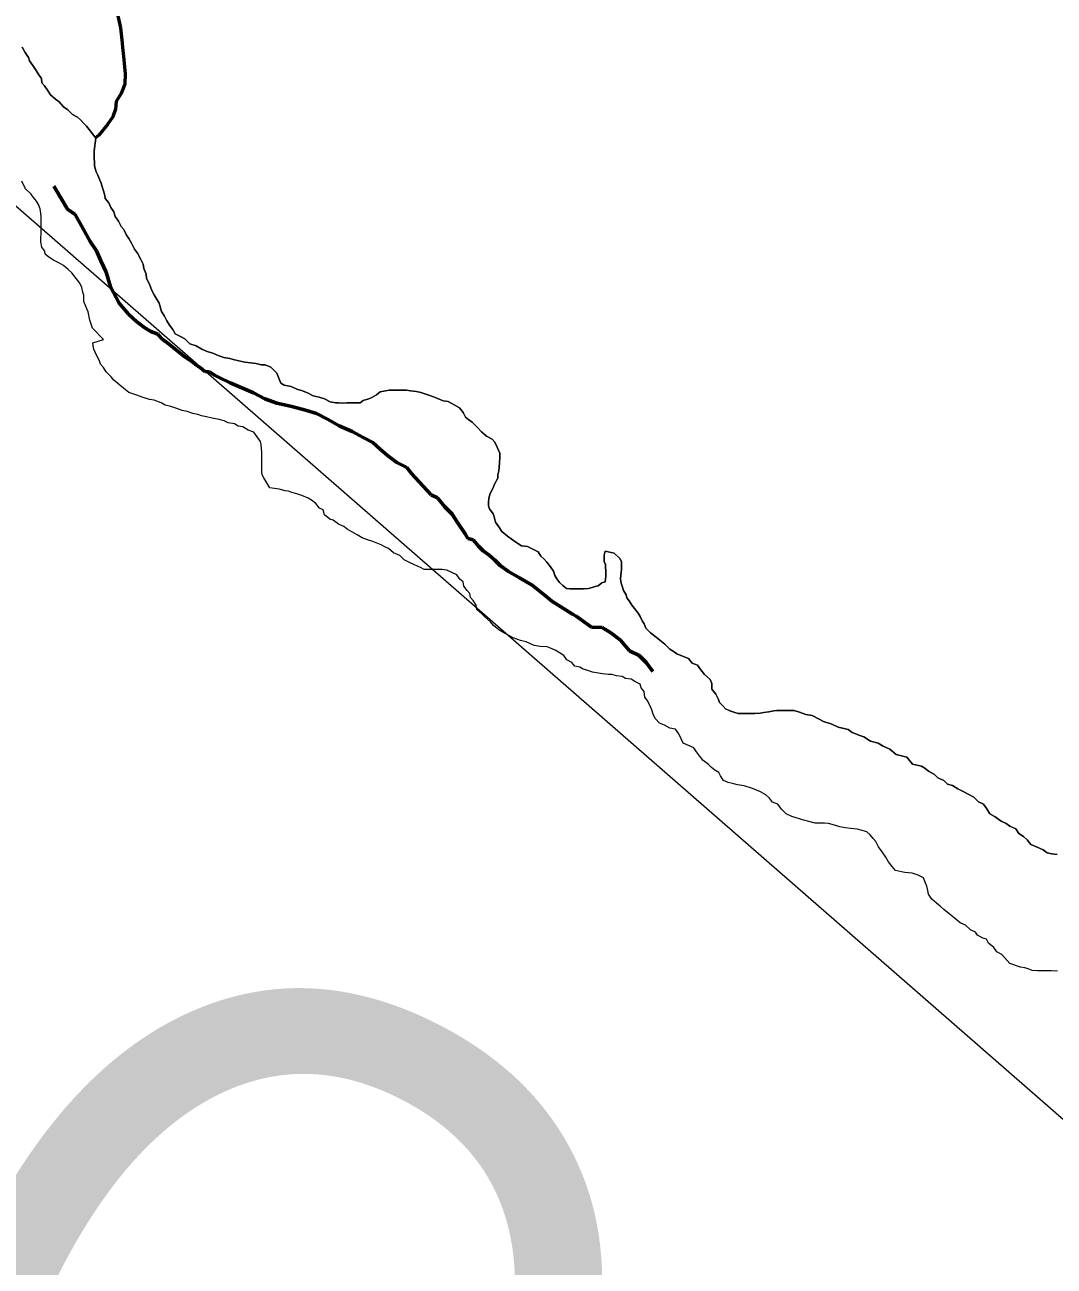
# Model space of a CAD drawing. Extents: x 553962 to 842807, y 8883888 to 9032388.
# Drawn here: x 806035 to 806716, y 9013058 to 9013880 of the extents above; entities that cross this region are included whole.
import ezdxf

# ---------------------------------------------------------------- set-up
doc = ezdxf.new("R2010")
doc.units = 0
doc.header["$LTSCALE"] = 160
doc.linetypes.add('LONG_DASH_SHORT_DASH', pattern=[9.9, 6, -1.2, 1.5, -1.2])
doc.layers.add('60', color=7, linetype='Continuous', lineweight=13)

msp = doc.modelspace()

# ---------------------------------------------------------------- linework, layer by layer
at = {"layer": '60'}
for points in [[(814299.2, 9008405.6), (813459.3, 9010173.7), (812580.4, 9010291.1), (811653.1, 9011157.7), (810559.5, 9011280.2), (810195, 9011908.6), (808314.1, 9012880.2), (806826.8, 9013064), (805532, 9014193.1), (804657.2, 9014070.6)], [(806032.8, 9013865.1), (806034.8, 9013861.6), (806037, 9013858.3), (806037.7, 9013856.1), (806040, 9013853.1), (806042.2, 9013849.8), (806043.9, 9013846.8), (806045.6, 9013844.5), (806045.9, 9013841.5), (806047.6, 9013839.5), (806049.6, 9013836.7), (806051.6, 9013833.7), (806055, 9013830.7), (806057.3, 9013828.9), (806060.2, 9013825.6), (806063.2, 9013823.6), (806066.2, 9013820.6), (806069.5, 9013818.8), (806071.7, 9013816.8), (806073.4, 9013814.8), (806075.4, 9013812.8), (806077.2, 9013810.7), (806081.6, 9013805), (806080.5, 9013796.5), (806080.5, 9013794.5), (806080.5, 9013791.2), (806080.7, 9013789.2), (806080.7, 9013786.9), (806081.2, 9013784.9), (806081.9, 9013782.7), (806082.9, 9013780.4), (806084.4, 9013777.2), (806085.1, 9013775.1), (806086.1, 9013772.1), (806086.8, 9013770.1), (806087.6, 9013767.1), (806087.8, 9013765.1), (806090.3, 9013762.1), (806091.5, 9013759.1), (806093.5, 9013756.1), (806094.5, 9013753.1), (806096.7, 9013750), (806098.4, 9013746.5), (806100.2, 9013744.5), (806101.9, 9013740.7), (806103.6, 9013738.5), (806105.3, 9013735.5), (806107.3, 9013731.4), (806109.3, 9013728.9), (806111.5, 9013724.7), (806113, 9013721.6), (806113.5, 9013718.6), (806114.9, 9013714.9), (806115.2, 9013712.1), (806117.1, 9013708.3), (806118.8, 9013704.1), (806120.3, 9013701.3), (806123.5, 9013695.8), (806125.2, 9013690.3), (806127, 9013687.2), (806128.7, 9013684), (806130.4, 9013681.2), (806132.7, 9013678.4), (806134.1, 9013675.4), (806137.6, 9013673.7), (806140.6, 9013672.1), (806143.8, 9013668.8), (806148.1, 9013667.6), (806151.8, 9013665.3), (806155.3, 9013663.8), (806159.1, 9013662.7), (806162.6, 9013661.2), (806166.3, 9013659.9), (806170.3, 9013659.2), (806172.5, 9013658.4), (806176.3, 9013657.6), (806180.3, 9013656.8), (806184, 9013656.3), (806187.5, 9013655.8), (806191.3, 9013655), (806193.8, 9013655), (806197.5, 9013653.5), (806201.5, 9013649.4), (806204.2, 9013642.9), (806206.4, 9013641.4), (806210.9, 9013640.6), (806214.7, 9013638.8), (806218.4, 9013637.8), (806222.1, 9013636.3), (806225.6, 9013634.5), (806229.4, 9013633.5), (806233.1, 9013632.5), (806236.8, 9013630.4)], [(806236.8, 9013630.4), (806233.1, 9013632.5), (806229.4, 9013633.5), (806225.6, 9013634.5), (806222.1, 9013636.3), (806218.4, 9013637.8), (806214.7, 9013638.8), (806210.9, 9013640.6), (806206.4, 9013641.4), (806204.2, 9013642.9), (806201.5, 9013649.4), (806197.5, 9013653.5), (806193.8, 9013655), (806191.3, 9013655), (806187.5, 9013655.8), (806184, 9013656.3), (806180.3, 9013656.8), (806176.3, 9013657.6), (806172.5, 9013658.4), (806170.3, 9013659.2), (806166.3, 9013659.9), (806162.6, 9013661.2), (806159.1, 9013662.7), (806155.3, 9013663.8), (806151.8, 9013665.3), (806148.1, 9013667.6), (806143.8, 9013668.8), (806140.6, 9013672.1), (806137.6, 9013673.7), (806134.1, 9013675.4), (806132.7, 9013678.4), (806130.4, 9013681.2), (806128.7, 9013684), (806127, 9013687.2), (806125.2, 9013690.3), (806123.5, 9013695.8), (806120.3, 9013701.3), (806118.8, 9013704.1), (806117.1, 9013708.3), (806115.2, 9013712.1), (806114.9, 9013714.9), (806113.5, 9013718.6), (806113, 9013721.6), (806111.5, 9013724.7), (806109.3, 9013728.9), (806107.3, 9013731.4), (806105.3, 9013735.5), (806103.6, 9013738.5), (806101.9, 9013740.7), (806100.2, 9013744.5), (806098.4, 9013746.5), (806096.7, 9013750), (806094.5, 9013753.1), (806093.5, 9013756.1), (806091.5, 9013759.1), (806090.3, 9013762.1), (806087.8, 9013765.1), (806087.6, 9013767.1), (806086.8, 9013770.1), (806086.1, 9013772.1), (806085.1, 9013775.1), (806084.4, 9013777.2), (806082.9, 9013780.4), (806081.9, 9013782.7), (806081.2, 9013784.9), (806080.7, 9013786.9), (806080.7, 9013789.2), (806080.5, 9013791.2), (806080.5, 9013794.5), (806080.5, 9013796.5), (806081.6, 9013805), (806077.2, 9013810.7), (806075.4, 9013812.8), (806073.4, 9013814.8), (806071.7, 9013816.8), (806069.5, 9013818.8), (806066.2, 9013820.6), (806063.2, 9013823.6), (806060.2, 9013825.6), (806057.3, 9013828.9), (806055, 9013830.7), (806051.6, 9013833.7), (806049.6, 9013836.7), (806047.6, 9013839.5), (806045.9, 9013841.5), (806045.6, 9013844.5), (806043.9, 9013846.8), (806042.2, 9013849.8), (806040, 9013853.1), (806037.7, 9013856.1), (806037, 9013858.3), (806034.8, 9013861.6), (806032.8, 9013865.1)], [(806073.8, 9013701.1), (806073.1, 9013703.1), (806072.3, 9013706.1), (806071.1, 9013709.1), (806067.9, 9013712.9), (806065.7, 9013715.9), (806063.4, 9013718), (806060.2, 9013720.7), (806057.2, 9013722.5), (806053.7, 9013724.3), (806050.5, 9013726.1), (806048.2, 9013728.1), (806047.8, 9013730.1), (806045.8, 9013732.8), (806045.3, 9013736.3), (806045.3, 9013738.3), (806045.4, 9013742.4), (806045.4, 9013746.6), (806045.4, 9013750.4), (806045.4, 9013753.1), (806045.2, 9013755.1), (806044.7, 9013758.1), (806043.8, 9013761.1), (806042.3, 9013763.2), (806040.3, 9013765.7), (806038.8, 9013767.9), (806035.1, 9013771.5), (806032.6, 9013776.5)], [(806327.4, 9013505.7), (806325.2, 9013508.4), (806324.7, 9013511.4), (806322.5, 9013513.2), (806320.5, 9013516), (806317.3, 9013517.5), (806314, 9013519), (806311, 9013519.5), (806308.3, 9013519.6), (806304.3, 9013519.6), (806302, 9013519.6), (806299, 9013519.6), (806296.5, 9013520.9), (806292.6, 9013522.7), (806289.3, 9013524.2), (806285.8, 9013526), (806282.8, 9013528.7), (806278.6, 9013530.5), (806275.4, 9013533.5), (806272.9, 9013534.6), (806270.6, 9013535.8), (806267.2, 9013537.1), (806264.9, 9013538.1), (806261.4, 9013539.1), (806257.9, 9013540.4), (806254.7, 9013542.4), (806251.2, 9013544.5), (806248, 9013546.2), (806245.7, 9013548), (806242.2, 9013549.5), (806238.8, 9013552.1), (806236.5, 9013552.8), (806233, 9013555.6), (806232.1, 9013558.9), (806229.6, 9013560.1), (806227.3, 9013563.2), (806224.3, 9013565.4), (806222.1, 9013566.7), (806218.1, 9013568.5), (806214.6, 9013569.5), (806211.4, 9013570.5), (806209.1, 9013571.3), (806206.9, 9013571.6), (806202.9, 9013572.6), (806196.9, 9013573.6), (806192.9, 9013580.2), (806191.7, 9013582.2), (806191.5, 9013584.2), (806191.5, 9013587.7), (806191.5, 9013590.4), (806191.6, 9013593.9), (806191.6, 9013597.4), (806191.3, 9013599.4), (806191.1, 9013602.2), (806190.6, 9013604.2), (806188.4, 9013607.2), (806186.2, 9013610.5), (806182.4, 9013611.8), (806178.9, 9013614), (806175.9, 9013614.3), (806173.5, 9013615.8), (806169.2, 9013616.6), (806166.7, 9013617.9), (806163.2, 9013618.7), (806158.7, 9013619.7), (806155, 9013620.5), (806151.5, 9013621.2), (806149.2, 9013622), (806145.8, 9013622.8), (806142.2, 9013624.1), (806138.8, 9013624.8), (806135.3, 9013626.1), (806131.3, 9013627.4), (806127.5, 9013628.2), (806125, 9013629.7), (806120.3, 9013631.5), (806117.1, 9013632), (806113.6, 9013633.2), (806108.1, 9013635), (806103.6, 9013636.6), (806101.3, 9013638.3), (806097.6, 9013641.6), (806093.6, 9013644.9), (806091.7, 9013646.9), (806088.4, 9013650.4), (806086.7, 9013653.2), (806084.7, 9013655.5), (806084, 9013657.5), (806082.8, 9013660), (806081.3, 9013663.3), (806080.3, 9013665.3), (806079.8, 9013667.5), (806079.6, 9013669.5), (806086.8, 9013671.7), (806079.4, 9013679.3), (806077.7, 9013684.6), (806077.2, 9013686.8), (806076.5, 9013690.1), (806075.7, 9013692.1), (806073.8, 9013696.9), (806073.8, 9013701.1)], [(806236.8, 9013630.4), (806240.3, 9013629.7), (806242.3, 9013629.7), (806244.3, 9013629.6), (806247.8, 9013629.9), (806250.8, 9013629.8), (806254.6, 9013629.8), (806256.6, 9013629.8), (806258.6, 9013631.3), (806262.4, 9013632.5), (806264.4, 9013633.3), (806267.4, 9013635.2), (806269.9, 9013637), (806273.4, 9013637.7), (806275.9, 9013638.2), (806279.9, 9013638.2), (806283.4, 9013638.1), (806287.4, 9013638.1), (806289.9, 9013637.8), (806293.9, 9013637.3), (806296.7, 9013636.6), (806301.4, 9013635), (806305.2, 9013633.7), (806307.4, 9013633), (806311.6, 9013631.2), (806314.9, 9013630.7), (806318.9, 9013628.4), (806322.3, 9013626.4), (806324.8, 9013623.3), (806326.3, 9013620.3), (806328.5, 9013618.6), (806330.8, 9013617), (806334, 9013613.8), (806337, 9013610.7), (806340.2, 9013607.7), (806344, 9013605.7), (806345.7, 9013603.7), (806347.4, 9013600.4), (806349.1, 9013596.4), (806349.1, 9013593.4), (806348.8, 9013590.4), (806348.6, 9013587.1), (806348.3, 9013584.9), (806347.8, 9013582.1), (806347.8, 9013579.9), (806345.7, 9013576.4), (806344.5, 9013573.1), (806342.7, 9013569.9), (806341.7, 9013566.7), (806341.6, 9013563.7), (806341.6, 9013561.7), (806342.3, 9013559.6), (806344.6, 9013556.4), (806345.3, 9013554.4), (806346.3, 9013550.8), (806348.5, 9013547.8), (806350.5, 9013544.6), (806354.2, 9013541.5), (806356.5, 9013539.8), (806359.7, 9013537.7), (806363.4, 9013535.2), (806367.4, 9013534.7), (806371.4, 9013532.7), (806374.4, 9013531.1), (806376.1, 9013528.4), (806378.4, 9013526.3), (806380.1, 9013524.3), (806382.6, 9013521.3), (806384.6, 9013518.3), (806385.5, 9013515.5), (806386.8, 9013513.3), (806388.5, 9013510.8), (806390.7, 9013509), (806393.2, 9013507), (806395.5, 9013506.7), (806397.7, 9013506.7), (806400.2, 9013506.7), (806402.2, 9013506.7), (806404.5, 9013506.7), (806407.7, 9013506.9), (806410.2, 9013507.6), (806412.2, 9013508.3), (806414.2, 9013508.8), (806416.5, 9013510.6), (806418.8, 9013511.3), (806419.3, 9013514.8), (806419.3, 9013516.8), (806419.3, 9013518.8), (806419.1, 9013520.8), (806419.1, 9013522.8), (806418.1, 9013524.8), (806418.1, 9013527.1), (806418.2, 9013529.1), (806418.9, 9013531.6), (806424.7, 9013530.3), (806428.6, 9013526.8), (806429.6, 9013524.8), (806429.6, 9013521.5), (806429.6, 9013519.2), (806429.1, 9013516), (806429, 9013513)], [(806429, 9013513), (806429.1, 9013516), (806429.6, 9013519.2), (806429.6, 9013521.5), (806429.6, 9013524.8), (806428.6, 9013526.8), (806424.7, 9013530.3), (806418.9, 9013531.6), (806418.2, 9013529.1), (806418.1, 9013527.1), (806418.1, 9013524.8), (806419.1, 9013522.8), (806419.1, 9013520.8), (806419.3, 9013518.8), (806419.3, 9013516.8), (806419.3, 9013514.8), (806418.8, 9013511.3), (806416.5, 9013510.6), (806414.2, 9013508.8), (806412.2, 9013508.3), (806410.2, 9013507.6), (806407.7, 9013506.9), (806404.5, 9013506.7), (806402.2, 9013506.7), (806400.2, 9013506.7), (806397.7, 9013506.7), (806395.5, 9013506.7), (806393.2, 9013507), (806390.7, 9013509), (806388.5, 9013510.8), (806386.8, 9013513.3), (806385.5, 9013515.5), (806384.6, 9013518.3), (806382.6, 9013521.3), (806380.1, 9013524.3), (806378.4, 9013526.3), (806376.1, 9013528.4), (806374.4, 9013531.1), (806371.4, 9013532.7), (806367.4, 9013534.7), (806363.4, 9013535.2), (806359.7, 9013537.7), (806356.5, 9013539.8), (806354.2, 9013541.5), (806350.5, 9013544.6), (806348.5, 9013547.8), (806346.3, 9013550.8), (806345.3, 9013554.4), (806344.6, 9013556.4), (806342.3, 9013559.6), (806341.6, 9013561.7), (806341.6, 9013563.7), (806341.7, 9013566.7), (806342.7, 9013569.9), (806344.5, 9013573.1), (806345.7, 9013576.4), (806347.8, 9013579.9), (806347.8, 9013582.1), (806348.3, 9013584.9), (806348.6, 9013587.1), (806348.8, 9013590.4), (806349.1, 9013593.4), (806349.1, 9013596.4), (806347.4, 9013600.4), (806345.7, 9013603.7), (806344, 9013605.7), (806340.2, 9013607.7), (806337, 9013610.7), (806334, 9013613.8), (806330.8, 9013617), (806328.5, 9013618.6), (806326.3, 9013620.3), (806324.8, 9013623.3), (806322.3, 9013626.4), (806318.9, 9013628.4), (806314.9, 9013630.7), (806311.6, 9013631.2), (806307.4, 9013633), (806305.2, 9013633.7), (806301.4, 9013635), (806296.7, 9013636.6), (806293.9, 9013637.3), (806289.9, 9013637.8), (806287.4, 9013638.1), (806283.4, 9013638.1), (806279.9, 9013638.2), (806275.9, 9013638.2), (806273.4, 9013637.7), (806269.9, 9013637), (806267.4, 9013635.2), (806264.4, 9013633.3), (806262.4, 9013632.5), (806258.6, 9013631.3), (806256.6, 9013629.8), (806254.6, 9013629.8), (806250.8, 9013629.8), (806247.8, 9013629.9), (806244.3, 9013629.6), (806242.3, 9013629.7), (806240.3, 9013629.7), (806236.8, 9013630.4)], [(806429, 9013513), (806429.3, 9013510.5), (806430, 9013508.5), (806431, 9013505.5), (806432.7, 9013502.7), (806433.2, 9013500.7), (806434.7, 9013498.7), (806436.4, 9013495.9), (806438.1, 9013493.7), (806440.6, 9013490.6), (806441.9, 9013488.4), (806443.3, 9013485.6), (806444.6, 9013483.6), (806445.8, 9013480.6), (806448.8, 9013477.6), (806452.5, 9013474.8), (806456, 9013471.8), (806458.2, 9013470), (806461.7, 9013466.7), (806463.9, 9013465.5), (806466.2, 9013463.7), (806469.9, 9013462.2), (806473.9, 9013460.6), (806476.4, 9013457.6), (806479.9, 9013456.1), (806482.1, 9013453.1), (806484.6, 9013450), (806488.3, 9013446.8), (806489.3, 9013444), (806489.5, 9013440.2), (806492, 9013437), (806493.7, 9013433.5), (806494.4, 9013431.5), (806496.4, 9013429.4), (806498.4, 9013427.4), (806501.4, 9013425.9), (806504.7, 9013424.9), (806506.9, 9013424.1), (806511.9, 9013424.1), (806515.7, 9013424.1), (806517.9, 9013424.3), (806521.4, 9013424.5), (806523.9, 9013424.8), (806527.2, 9013425.2), (806530.4, 9013426), (806532.4, 9013426.2), (806535.7, 9013426.2), (806537.7, 9013426.2), (806540.2, 9013426.1), (806543.9, 9013426.1), (806547.4, 9013425.1), (806551.7, 9013423.6), (806555.7, 9013422.8), (806560.4, 9013420.5), (806563.4, 9013419), (806568.9, 9013417.2), (806573.1, 9013415.2), (806579.6, 9013413.6), (806582.3, 9013411.6), (806587.3, 9013409.6), (806590.1, 9013408.8), (806594.5, 9013406), (806599.5, 9013404.5), (806602.8, 9013402.5), (806607.3, 9013400.7), (806611.5, 9013397.1), (806618.5, 9013395.3), (806622.2, 9013390.6), (806628.2, 9013389.3), (806630.4, 9013388), (806632.9, 9013386), (806636.7, 9013383.9), (806638.9, 9013381.7), (806642.9, 9013379.9), (806645.3, 9013377.4), (806648.8, 9013376.6), (806652.3, 9013374.3), (806655.8, 9013372.6), (806659.6, 9013370.5), (806662.8, 9013368.8), (806666, 9013365.7), (806669.3, 9013364.2), (806671.5, 9013361.2), (806673.5, 9013357.9), (806677, 9013355.9), (806680.9, 9013352.9), (806684.2, 9013351.3), (806686.7, 9013349.6), (806690.6, 9013347.8), (806692.6, 9013344.8), (806695.6, 9013342.8), (806698.1, 9013340.7), (806700.6, 9013337.5), (806704.8, 9013335.7), (806708.8, 9013333.9), (806711.3, 9013331.9), (806714.5, 9013331.4), (806718, 9013330.8)], [(806718, 9013330.8), (806714.5, 9013331.4), (806711.3, 9013331.9), (806708.8, 9013333.9), (806704.8, 9013335.7), (806700.6, 9013337.5), (806698.1, 9013340.7), (806695.6, 9013342.8), (806692.6, 9013344.8), (806690.6, 9013347.8), (806686.7, 9013349.6), (806684.2, 9013351.3), (806680.9, 9013352.9), (806677, 9013355.9), (806673.5, 9013357.9), (806671.5, 9013361.2), (806669.3, 9013364.2), (806666, 9013365.7), (806662.8, 9013368.8), (806659.6, 9013370.5), (806655.8, 9013372.6), (806652.3, 9013374.3), (806648.8, 9013376.6), (806645.3, 9013377.4), (806642.9, 9013379.9), (806638.9, 9013381.7), (806636.7, 9013383.9), (806632.9, 9013386), (806630.4, 9013388), (806628.2, 9013389.3), (806622.2, 9013390.6), (806618.5, 9013395.3), (806611.5, 9013397.1), (806607.3, 9013400.7), (806602.8, 9013402.5), (806599.5, 9013404.5), (806594.5, 9013406), (806590.1, 9013408.8), (806587.3, 9013409.6), (806582.3, 9013411.6), (806579.6, 9013413.6), (806573.1, 9013415.2), (806568.9, 9013417.2), (806563.4, 9013419), (806560.4, 9013420.5), (806555.7, 9013422.8), (806551.7, 9013423.6), (806547.4, 9013425.1), (806543.9, 9013426.1), (806540.2, 9013426.1), (806537.7, 9013426.2), (806535.7, 9013426.2), (806532.4, 9013426.2), (806530.4, 9013426), (806527.2, 9013425.2), (806523.9, 9013424.8), (806521.4, 9013424.5), (806517.9, 9013424.3), (806515.7, 9013424.1), (806511.9, 9013424.1), (806506.9, 9013424.1), (806504.7, 9013424.9), (806501.4, 9013425.9), (806498.4, 9013427.4), (806496.4, 9013429.4), (806494.4, 9013431.5), (806493.7, 9013433.5), (806492, 9013437), (806489.5, 9013440.2), (806489.3, 9013444), (806488.3, 9013446.8), (806484.6, 9013450), (806482.1, 9013453.1), (806479.9, 9013456.1), (806476.4, 9013457.6), (806473.9, 9013460.6), (806469.9, 9013462.2), (806466.2, 9013463.7), (806463.9, 9013465.5), (806461.7, 9013466.7), (806458.2, 9013470), (806456, 9013471.8), (806452.5, 9013474.8), (806448.8, 9013477.6), (806445.8, 9013480.6), (806444.6, 9013483.6), (806443.3, 9013485.6), (806441.9, 9013488.4), (806440.6, 9013490.6), (806438.1, 9013493.7), (806436.4, 9013495.9), (806434.7, 9013498.7), (806433.2, 9013500.7), (806432.7, 9013502.7), (806431, 9013505.5), (806430, 9013508.5), (806429.3, 9013510.5), (806429, 9013513)], [(806614.9, 9013319.5), (806610.9, 9013320.3), (806608.7, 9013323), (806606.4, 9013326.1), (806604.5, 9013329.1), (806602.2, 9013332.6), (806599.8, 9013335.9), (806598, 9013339.4), (806596.1, 9013341.4), (806594.1, 9013343.9), (806592.1, 9013345.9), (806588.8, 9013346.7), (806585.6, 9013347.7), (806581.3, 9013348), (806577.6, 9013348.5), (806574.1, 9013349.1), (806570.6, 9013350.3), (806566.6, 9013351.4), (806563.9, 9013351.6), (806560.1, 9013351.7), (806557.9, 9013351.7), (806553.6, 9013352.7), (806550.4, 9013353.7), (806544.6, 9013355.3), (806542.4, 9013356), (806538.7, 9013357.8), (806535.4, 9013360.8), (806533, 9013364.1), (806529.5, 9013365.6), (806527.5, 9013368.1), (806525.2, 9013370.4), (806521.5, 9013372.4), (806516.3, 9013374.5), (806510.8, 9013376.3), (806506.3, 9013377.1), (806504, 9013377.6), (806500.3, 9013378.6), (806497.1, 9013379.9), (806495.1, 9013382.9), (806494.1, 9013385.1), (806491.3, 9013386.7), (806489.1, 9013388.4), (806487.1, 9013390.4), (806483.7, 9013393.2), (806481.2, 9013396.2), (806479.2, 9013398.8), (806477.5, 9013401.5), (806470.5, 9013404.6), (806467.5, 9013410.8), (806465.3, 9013413.9), (806461.6, 9013414.4), (806458.1, 9013416.4), (806454.8, 9013417.7), (806451.8, 9013421), (806450.6, 9013423.7), (806449.6, 9013426.7), (806448.4, 9013429.8), (806446.7, 9013433), (806445, 9013435), (806444.5, 9013438.8), (806442.7, 9013441.1), (806442, 9013443.6), (806438.5, 9013445.3), (806436, 9013446.9), (806432.3, 9013447.4), (806430.1, 9013448.7), (806426.3, 9013449.2), (806423.1, 9013450), (806421.1, 9013450), (806417.1, 9013450.5), (806414.3, 9013450.8), (806410.3, 9013451.5), (806406.6, 9013452.8), (806404.3, 9013453.6), (806402.1, 9013454.8), (806398.8, 9013455.6), (806396.8, 9013457.9), (806393.4, 9013459.7), (806391.4, 9013462.7), (806387.9, 9013464.7), (806385.7, 9013466.2), (806382.7, 9013467.5), (806380.4, 9013468.3), (806375.7, 9013468.5), (806371.7, 9013469.3), (806366.4, 9013471.6), (806362.7, 9013472.6), (806358, 9013474.2), (806355, 9013475.9), (806351.7, 9013477.5), (806348.5, 9013479.5), (806344.8, 9013482.5), (806342.8, 9013484.8), (806339.1, 9013488.1), (806337.1, 9013490.1), (806333.8, 9013493.1), (806333.4, 9013495.9), (806331.4, 9013498.9), (806329.7, 9013500.9), (806329.2, 9013503.7), (806327.4, 9013505.7)], [(806718.2, 9013253.7), (806713.9, 9013253.8), (806710.4, 9013253.8), (806708.4, 9013253.8), (806704.9, 9013253.8), (806701.4, 9013254.1), (806698.7, 9013255.3), (806696.5, 9013255.9), (806693.7, 9013256.4), (806686.7, 9013258.7), (806681.3, 9013264.7), (806678, 9013266.5), (806676, 9013269.3), (806672.6, 9013272.3), (806671.1, 9013274.8), (806668.8, 9013275.6), (806665.3, 9013277.6), (806663.9, 9013279.6), (806660.6, 9013281.1), (806657.2, 9013284.2), (806653.7, 9013285.7), (806649.9, 9013289), (806647.7, 9013290.7), (806643, 9013294.5), (806640.5, 9013296.6), (806638.2, 9013298.6), (806635, 9013301.3), (806632.8, 9013304.6), (806632.3, 9013307.1), (806631.6, 9013309.9), (806630.6, 9013312.6), (806629.4, 9013315.4), (806625.9, 9013317.2), (806621.9, 9013318.5), (806617.1, 9013319), (806614.9, 9013319.5)]]:
    msp.add_lwpolyline(points, dxfattribs=at)
at = {"layer": '60', "lineweight": 53}
msp.add_lwpolyline([(806096.2, 9013886), (806098, 9013878), (806098.9, 9013870), (806099.4, 9013865.2), (806099.9, 9013859.2), (806100.6, 9013852.2), (806101.1, 9013847.5), (806100.8, 9013840.7), (806098.5, 9013834.5), (806095.2, 9013829.2), (806094.7, 9013824.2), (806092.9, 9013819), (806089.4, 9013814), (806083.6, 9013807), (806081.5, 9013805.1)], dxfattribs=at)
at = {"layer": '60', "linetype": 'LONG_DASH_SHORT_DASH', "lineweight": 60}
for points in [[(806156.9, 9013650.4), (806153.9, 9013650.6), (806150.9, 9013652.9), (806148.2, 9013654.7), (806145.2, 9013657.2), (806140.5, 9013660.2), (806135.3, 9013664.5), (806130.5, 9013668.3), (806125.3, 9013672.1), (806122.6, 9013675.3), (806118.1, 9013677.1), (806114.1, 9013679.4), (806108.9, 9013683.4), (806103.2, 9013688.4), (806097.2, 9013695.7), (806091.3, 9013706.5), (806088.4, 9013716.3), (806084.9, 9013723.8), (806082.2, 9013730.3), (806077.8, 9013736.6), (806073.3, 9013744.9), (806067.9, 9013754.4), (806062.9, 9013758), (806055.2, 9013771), (806053.8, 9013773.3)], [(806450.3, 9013452), (806445.9, 9013457.9), (806441.2, 9013462.7), (806434.9, 9013465.7), (806429, 9013472.8), (806422.5, 9013477.5), (806416.8, 9013481.1), (806409.8, 9013481.4), (806399.6, 9013488.7), (806397.1, 9013489.9), (806383.4, 9013498.5), (806379.2, 9013502.1), (806370.5, 9013509.1), (806362, 9013513.9), (806354.8, 9013518.2), (806349.3, 9013522.2), (806345.8, 9013525.7), (806342.1, 9013529), (806338.1, 9013531.8), (806335.2, 9013534.8), (806331.4, 9013539.1), (806327.9, 9013540.1), (806326.2, 9013543.1), (806320.5, 9013551.2), (806317.5, 9013556.2), (806312.6, 9013561), (806307.9, 9013567), (806303.6, 9013569), (806293, 9013580.3), (806290.7, 9013583.1), (806287.5, 9013587.1), (806280.8, 9013590.4), (806274.8, 9013594.9), (806269.8, 9013599.2), (806265.1, 9013603.5), (806258.6, 9013606.8), (806251.4, 9013610.8), (806242.7, 9013614.6), (806235, 9013618.9), (806227.7, 9013622.7), (806220.5, 9013625), (806211.3, 9013627.3), (806201.5, 9013629.6), (806193.6, 9013632.4), (806186.1, 9013636.4), (806178.3, 9013639.7), (806170.6, 9013643), (806163.2, 9013646.6), (806160.2, 9013648.1), (806156.9, 9013650.4)]]:
    msp.add_lwpolyline(points, dxfattribs=at)

# ---------------------------------------------------------------- texts
at = {"layer": '60', "width": 0.9}
msp.add_text('R I O   S Ã O   F R A N C I S C O', height=500, rotation=332.036, dxfattribs=at).set_placement((805040.4, 9013317.1))

doc.saveas('drawing.dxf')
